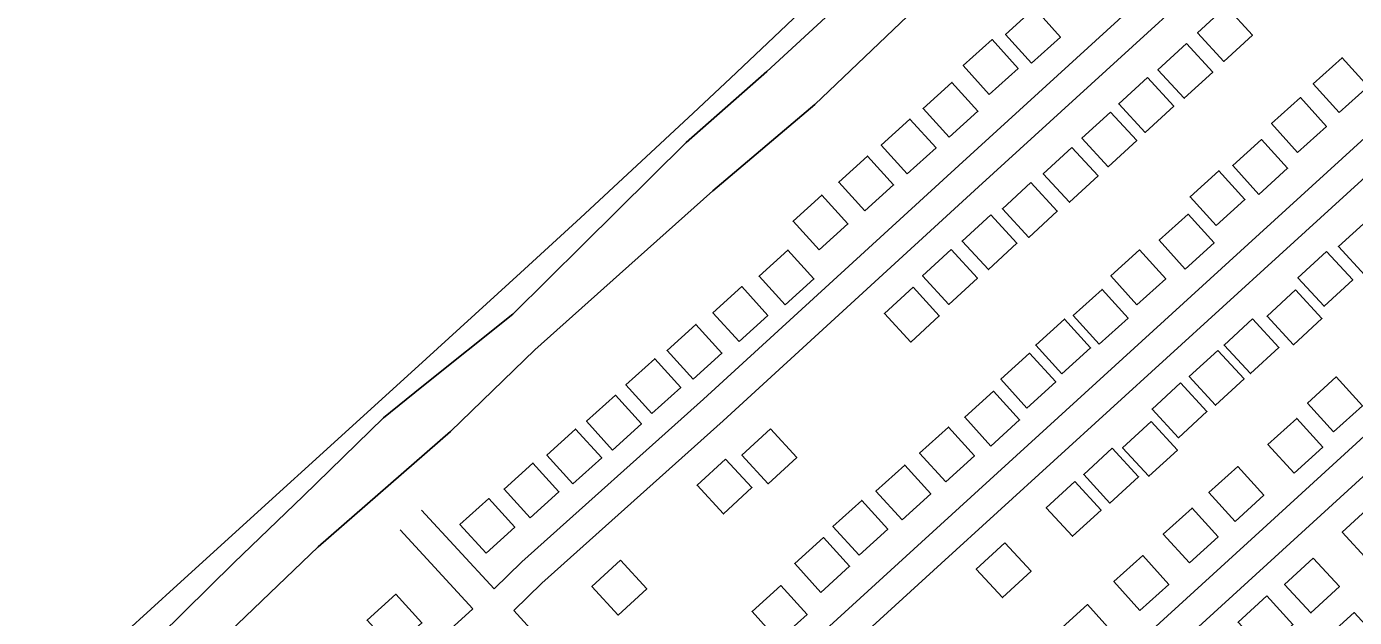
# Model space of a CAD drawing. Extents: x 3704301 to 3742427, y 506229 to 532009.
# Drawn here: x 3735860 to 3737228, y 518224 to 518833 of the extents above; entities that cross this region are included whole.
import ezdxf

# ---------------------------------------------------------------- set-up
doc = ezdxf.new("R2010")
doc.units = 0
for name, color, linetype in [('V-BLDG-OTLN', 7, 'Continuous'), ('V-ROAD-CNTR', 7, 'Continuous'), ('V-SITE-VEGE', 7, 'Continuous'), ('V-TOPO-SHOR', 7, 'Continuous')]:
    doc.layers.add(name, color=color, linetype=linetype)

msp = doc.modelspace()

# ---------------------------------------------------------------- linework, layer by layer
at = {"layer": 'V-BLDG-OTLN'}
for points in [[(3737095.6, 518853.9), (3737066.2, 518826.8), (3737093.3, 518797.4), (3737122.7, 518824.4)], [(3736895.3, 518795.6), (3736924.9, 518822.4), (3736898.1, 518852.1), (3736868.4, 518825.2)], [(3736851.7, 518763.3), (3736881.4, 518790.2), (3736854.5, 518819.8), (3736824.9, 518793)], [(3737054.8, 518815.9), (3737025.4, 518788.8), (3737052.5, 518759.4), (3737081.9, 518786.4)], [(3737212.2, 518744.6), (3737241.8, 518771.4), (3737215, 518801.1), (3737185.3, 518774.2)], [(3736810.3, 518719.2), (3736839.9, 518746), (3736813.1, 518775.7), (3736783.4, 518748.8)], [(3737014.5, 518780.6), (3736985.1, 518753.5), (3737012.2, 518724.1), (3737041.6, 518751.2)], [(3737169.3, 518703.5), (3737198.9, 518730.4), (3737172.1, 518760), (3737142.4, 518733.2)], [(3736976.5, 518745.2), (3736947.1, 518718.2), (3736974.2, 518688.7), (3737003.6, 518715.8)], [(3736767.1, 518681.4), (3736796.8, 518708.3), (3736769.9, 518737.9), (3736740.3, 518711.1)], [(3737129.3, 518660.3), (3737159, 518687.2), (3737132.1, 518716.8), (3737102.5, 518690)], [(3736936.7, 518708.7), (3736907.3, 518681.6), (3736934.4, 518652.2), (3736963.8, 518679.3)], [(3736723.4, 518643.2), (3736753.1, 518670), (3736726.2, 518699.7), (3736696.6, 518672.8)], [(3737085.4, 518628.1), (3737115, 518654.9), (3737088.2, 518684.6), (3737058.5, 518657.7)], [(3736894.6, 518672.5), (3736865.2, 518645.4), (3736892.3, 518616), (3736921.7, 518643.1)], [(3736676.3, 518603), (3736706, 518629.8), (3736679.1, 518659.5), (3736649.5, 518632.6)], [(3736853.1, 518639.3), (3736823.7, 518612.2), (3736850.8, 518582.8), (3736880.2, 518609.9)], [(3737053.6, 518583.3), (3737083.2, 518610.2), (3737056.4, 518639.8), (3737026.8, 518613)], [(3737240.8, 518633.5), (3737211.3, 518606.4), (3737238.4, 518577), (3737267.9, 518604.1)], [(3736641.4, 518546.3), (3736671.1, 518573.2), (3736644.2, 518602.8), (3736614.6, 518575.9)], [(3736812.4, 518603.4), (3736783, 518576.3), (3736810.1, 518546.9), (3736839.5, 518574)], [(3737003.7, 518546.5), (3737033.4, 518573.4), (3737006.5, 518603), (3736976.9, 518576.2)], [(3737199, 518601.5), (3737169.5, 518574.4), (3737196.6, 518545), (3737226, 518572.1)], [(3736593.9, 518508.7), (3736623.5, 518535.5), (3736596.7, 518565.2), (3736567, 518538.3)], [(3736773.2, 518564.5), (3736743.7, 518537.5), (3736770.8, 518508), (3736800.2, 518535.1)], [(3736965, 518505.8), (3736994.6, 518532.7), (3736967.8, 518562.3), (3736938.1, 518535.5)], [(3737167.2, 518561.8), (3737137.8, 518534.7), (3737164.9, 518505.3), (3737194.3, 518532.4)], [(3736546.7, 518469.8), (3736576.3, 518496.7), (3736549.5, 518526.3), (3736519.8, 518499.5)], [(3736926.4, 518475.3), (3736956, 518502.1), (3736929.2, 518531.8), (3736899.5, 518504.9)], [(3737122.9, 518532), (3737093.5, 518504.9), (3737120.6, 518475.5), (3737150, 518502.6)], [(3737087.1, 518499.5), (3737057.6, 518472.4), (3737084.7, 518443), (3737114.2, 518470.1)], [(3736504.2, 518434.3), (3736533.9, 518461.2), (3736507, 518490.8), (3736477.4, 518464)], [(3736890.4, 518440.1), (3736920.1, 518467), (3736893.2, 518496.6), (3736863.6, 518469.8)], [(3737206.3, 518415.6), (3737236, 518442.4), (3737209.1, 518472.1), (3737179.5, 518445.2)], [(3736853.2, 518400.9), (3736882.9, 518427.8), (3736856, 518457.4), (3736826.4, 518430.6)], [(3737048.8, 518466), (3737019.4, 518438.9), (3737046.5, 518409.5), (3737075.9, 518436.6)], [(3736463.7, 518396.8), (3736493.3, 518423.7), (3736466.5, 518453.3), (3736436.8, 518426.5)], [(3737165.6, 518372.9), (3737195.2, 518399.7), (3737168.4, 518429.4), (3737138.7, 518402.5)], [(3736422.7, 518361.9), (3736452.4, 518388.7), (3736425.5, 518418.4), (3736395.9, 518391.5)], [(3736626.3, 518418.5), (3736596.9, 518391.4), (3736623.9, 518362), (3736653.4, 518389.1)], [(3736806.8, 518363.9), (3736836.4, 518390.8), (3736809.6, 518420.4), (3736779.9, 518393.6)], [(3737018.4, 518426.2), (3736989, 518399.1), (3737016.1, 518369.7), (3737045.5, 518396.8)], [(3736978.3, 518398.6), (3736948.9, 518371.5), (3736976, 518342.1), (3737005.4, 518369.2)], [(3736378.7, 518326.8), (3736408.3, 518353.7), (3736381.5, 518383.3), (3736351.8, 518356.5)], [(3736580.1, 518387.5), (3736550.7, 518360.4), (3736577.8, 518331), (3736607.2, 518358.1)], [(3736761.8, 518324.7), (3736791.4, 518351.6), (3736764.6, 518381.2), (3736734.9, 518354.4)], [(3737104.8, 518323.2), (3737134.4, 518350.1), (3737107.6, 518379.7), (3737077.9, 518352.9)], [(3736939.8, 518364.4), (3736910.4, 518337.3), (3736937.5, 518307.9), (3736966.9, 518334.9)], [(3736333.3, 518290.3), (3736362.9, 518317.2), (3736336.1, 518346.8), (3736306.4, 518320)], [(3736717.5, 518288.4), (3736747.1, 518315.3), (3736720.3, 518344.9), (3736690.6, 518318.1)], [(3737057.8, 518280.5), (3737087.4, 518307.4), (3737060.6, 518337), (3737030.9, 518310.2)], [(3737244.8, 518339.2), (3737215.3, 518312.2), (3737242.4, 518282.7), (3737271.9, 518309.8)], [(3736678.1, 518250), (3736707.7, 518276.9), (3736680.9, 518306.5), (3736651.2, 518279.7)], [(3736867.7, 518301.2), (3736838.3, 518274.1), (3736865.4, 518244.7), (3736894.8, 518271.8)], [(3736471.7, 518283.2), (3736442.3, 518256.1), (3736469.4, 518226.7), (3736498.8, 518253.8)], [(3737006.9, 518231.5), (3737036.5, 518258.3), (3737009.7, 518288), (3736980, 518261.1)], [(3737185.3, 518285.4), (3737155.9, 518258.3), (3737183, 518228.9), (3737212.4, 518256)], [(3736634.3, 518200.5), (3736663.9, 518227.4), (3736637.1, 518257), (3736607.4, 518230.2)], [(3736237.6, 518191.7), (3736267.3, 518218.6), (3736240.4, 518248.2), (3736210.8, 518221.4)], [(3737137.5, 518246.4), (3737108, 518219.3), (3737135.1, 518189.9), (3737164.5, 518216.9)], [(3736949.9, 518180.9), (3736979.6, 518207.8), (3736952.7, 518237.4), (3736923.1, 518210.5)], [(3737224.9, 518172.7), (3737254.5, 518199.6), (3737227.7, 518229.2), (3737198, 518202.4)]]:
    msp.add_lwpolyline(points, close=True, dxfattribs=at)
at = {"layer": 'V-ROAD-CNTR'}
for points in [[(3736341.6, 518253.6), (3736370.2, 518281.5), (3736557.2, 518449.3), (3736820.3, 518690.2), (3737195.6, 519033), (3737293.9, 519122.6), (3737445.9, 519259.6)], [(3736361.9, 518231.4), (3736390.7, 518259.5), (3736577.4, 518427), (3736840.5, 518668.1), (3737215.8, 519010.8), (3737314.1, 519100.4), (3737460.2, 519232)], [(3737569.3, 519021.6), (3737494, 518951.8), (3737129.9, 518619.5), (3736782, 518301.9), (3736517.3, 518060.3)], [(3737583.7, 518994), (3737514.3, 518929.7), (3737150.1, 518597.4), (3736802.2, 518279.8), (3736537.5, 518038.1)], [(3737679.8, 518810.7), (3737461.8, 518615.7), (3737125.5, 518308.5), (3736669.8, 517892.4)], [(3737694.2, 518783.3), (3737482, 518593.4), (3737145.8, 518286.3), (3736690, 517870.2)], [(3736341.6, 518253.6), (3736266.9, 518334.9)], [(3736319.8, 518233), (3736244.9, 518314.6)], [(3735715.4, 517522.9), (3735674.8, 517568.7), (3735667.5, 517582.5), (3735664, 517593.6), (3735663.1, 517605.6), (3735664.8, 517619.4), (3735671.3, 517634.1), (3735683.6, 517650.4), (3735797.7, 517756.7), (3736057.1, 517994), (3736319.8, 518233)], [(3736517.3, 518060.3), (3736361.9, 518231.4)]]:
    msp.add_lwpolyline(points, dxfattribs=at)
at = {"layer": 'V-SITE-VEGE'}
msp.add_lwpolyline([(3736704.2, 518893.3), (3736636.2, 518828.5), (3736585, 518780.1), (3736546.5, 518744), (3736488.6, 518689.9), (3736430.5, 518636.1), (3736368.6, 518579.3), (3736259.9, 518480.2), (3736015, 518257.6), (3735933.6, 518183.3), (3735907, 518158.9), (3735857.7, 518113)], dxfattribs=at)
at = {"layer": 'V-TOPO-SHOR'}
for points in [[(3735825.9, 518056.8), (3735897.6, 518122.2), (3735996.6, 518204.4), (3736073.5, 518280.6), (3736144.8, 518349.3), (3736227.8, 518429.9), (3736267.2, 518462), (3736360.9, 518536.8), (3736432.9, 518608.4), (3736539.4, 518713.6), (3736622.6, 518786.8), (3736717.6, 518874.9), (3736796.2, 518953.3), (3736900.4, 519047.2), (3736979.3, 519112.9), (3737043, 519176), (3737147.2, 519276.1), (3737217.7, 519341.8), (3737315.1, 519420.1)], [(3735446.7, 517600.7), (3735442.9, 517605.7), (3735441.7, 517612), (3735443.6, 517618.6), (3735452.6, 517633.9), (3735505.5, 517685.1), (3735585.6, 517760.9), (3735682.5, 517856.1), (3735804.4, 517968.9), (3735922.7, 518076.5), (3736044.1, 518185.5), (3736160.2, 518297.1), (3736296.8, 518415.9), (3736383.6, 518500), (3736470.8, 518577.9), (3736566.9, 518664), (3736672.1, 518752.9), (3736767.3, 518844.1), (3736868.9, 518938.9), (3736986.6, 519047.6), (3737093, 519147.1), (3737190.8, 519222.8), (3737278.2, 519300.7), (3737349.1, 519379.8)]]:
    msp.add_lwpolyline(points, dxfattribs=at)

doc.saveas('drawing.dxf')
